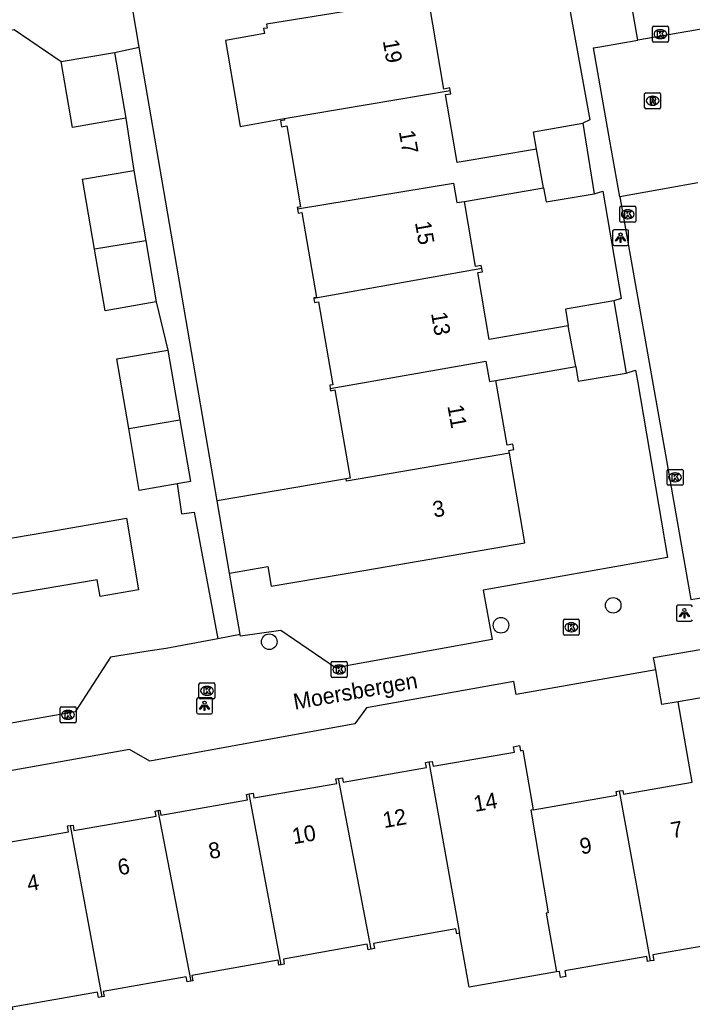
# Model space of a CAD drawing. Extents: x 157793 to 159380, y 380882 to 382313.
# Drawn here: x 158251.9 to 158294, y 381314.3 to 381375.9 of the extents above; entities that cross this region are included whole.
import ezdxf

# ---------------------------------------------------------------- set-up
doc = ezdxf.new("R2010")
doc.units = 0
for name, color, linetype in [('IMGEO_Boom', 7, 'Continuous'), ('IMGEO_Kolk', 7, 'Continuous'), ('IMGEO_Lichtpunt', 7, 'Continuous'), ('IMGEO_Openbare_ruimte_label', 7, 'Continuous'), ('IMGEO_Pand', 7, 'Continuous'), ('IMGEO_Pand_nummerreeks', 7, 'Continuous'), ('IMGEO_Rijbaan_lokaal_open', 7, 'Continuous'), ('IMGEO_Rioolput', 7, 'Continuous'), ('IMGEO_Voetpad_open', 7, 'Continuous')]:
    doc.layers.add(name, color=color, linetype=linetype)

msp = doc.modelspace()

# ---------------------------------------------------------------- linework, layer by layer
at = {"layer": 'IMGEO_Boom'}
for centre in [(158289.085, 381339.173), (158282.049, 381337.924), (158267.523, 381336.888)]:
    msp.add_circle(centre, 0.489, dxfattribs=at)
at = {"layer": 'IMGEO_Kolk'}
for p, q in [((158291.545, 381374.571), (158291.545, 381375.423)), ((158291.62, 381375.497), (158292.472, 381375.497)), ((158292.033, 381375.277), (158292.058, 381375.277)), ((158292.546, 381375.423), (158292.546, 381374.571)), ((158292.472, 381374.497), (158291.62, 381374.497)), ((158292.056, 381374.717), (158292.031, 381374.717)), ((158289.5, 381363.277), (158289.5, 381364.129)), ((158289.575, 381364.203), (158290.427, 381364.203)), ((158289.988, 381363.983), (158290.013, 381363.983)), ((158290.501, 381364.129), (158290.501, 381363.277)), ((158290.011, 381363.423), (158289.986, 381363.423)), ((158290.427, 381363.203), (158289.575, 381363.203)), ((158292.462, 381346.776), (158292.462, 381347.628)), ((158292.537, 381347.702), (158293.389, 381347.702)), ((158292.95, 381347.482), (158292.975, 381347.482)), ((158293.463, 381347.628), (158293.463, 381346.776)), ((158293.389, 381346.702), (158292.537, 381346.702)), ((158292.973, 381346.922), (158292.948, 381346.922)), ((158285.96, 381337.374), (158285.96, 381338.226)), ((158286.035, 381338.3), (158286.887, 381338.3)), ((158286.448, 381338.08), (158286.473, 381338.08)), ((158286.961, 381338.226), (158286.961, 381337.374)), ((158286.471, 381337.52), (158286.446, 381337.52)), ((158286.887, 381337.3), (158286.035, 381337.3)), ((158271.407, 381334.723), (158271.407, 381335.575)), ((158271.482, 381335.649), (158272.334, 381335.649)), ((158272.408, 381335.575), (158272.408, 381334.723)), ((158271.895, 381335.429), (158271.92, 381335.429)), ((158263.188, 381334.312), (158264.04, 381334.312)), ((158272.334, 381334.649), (158271.482, 381334.649)), ((158271.918, 381334.869), (158271.893, 381334.869)), ((158263.113, 381333.386), (158263.113, 381334.238)), ((158263.601, 381334.092), (158263.626, 381334.092)), ((158264.114, 381334.238), (158264.114, 381333.386)), ((158264.04, 381333.312), (158263.188, 381333.312)), ((158263.624, 381333.532), (158263.599, 381333.532)), ((158254.404, 381331.878), (158254.404, 381332.73)), ((158254.479, 381332.804), (158255.331, 381332.804)), ((158254.892, 381332.584), (158254.917, 381332.584)), ((158255.405, 381332.73), (158255.405, 381331.878)), ((158255.331, 381331.804), (158254.479, 381331.804)), ((158254.915, 381332.024), (158254.89, 381332.024))]:
    msp.add_line(p, q, dxfattribs=at)
for points in [[(158291.545, 381374.571), (158291.545, 381375.423)], [(158291.62, 381375.497), (158292.472, 381375.497)], [(158291.866, 381375.197), (158291.989, 381375.197), (158291.989, 381375.046), (158292.119, 381375.197), (158292.283, 381375.197), (158292.137, 381375.046), (158292.29, 381374.797), (158292.138, 381374.797), (158292.053, 381374.961), (158291.989, 381374.894), (158291.989, 381374.797), (158291.866, 381374.797), (158291.866, 381375.197)], [(158292.546, 381375.423), (158292.546, 381374.571)], [(158292.472, 381374.497), (158291.62, 381374.497)], [(158289.5, 381363.277), (158289.5, 381364.129)], [(158289.575, 381364.203), (158290.427, 381364.203)], [(158289.821, 381363.903), (158289.944, 381363.903), (158289.944, 381363.752), (158290.074, 381363.903), (158290.238, 381363.903), (158290.092, 381363.752), (158290.245, 381363.503), (158290.093, 381363.503), (158290.008, 381363.667), (158289.944, 381363.6), (158289.944, 381363.503), (158289.821, 381363.503), (158289.821, 381363.903)], [(158290.501, 381364.129), (158290.501, 381363.277)], [(158290.427, 381363.203), (158289.575, 381363.203)], [(158292.462, 381346.776), (158292.462, 381347.628)], [(158292.537, 381347.702), (158293.389, 381347.702)], [(158292.783, 381347.402), (158292.906, 381347.402), (158292.906, 381347.251), (158293.036, 381347.402), (158293.2, 381347.402), (158293.054, 381347.251), (158293.207, 381347.002), (158293.055, 381347.002), (158292.97, 381347.166), (158292.906, 381347.099), (158292.906, 381347.002), (158292.783, 381347.002), (158292.783, 381347.402)], [(158293.463, 381347.628), (158293.463, 381346.776)], [(158293.389, 381346.702), (158292.537, 381346.702)], [(158285.96, 381337.374), (158285.96, 381338.226)], [(158286.035, 381338.3), (158286.887, 381338.3)], [(158286.281, 381338), (158286.404, 381338), (158286.404, 381337.849), (158286.534, 381338), (158286.698, 381338), (158286.552, 381337.849), (158286.705, 381337.6), (158286.553, 381337.6), (158286.468, 381337.764), (158286.404, 381337.697), (158286.404, 381337.6), (158286.281, 381337.6), (158286.281, 381338)], [(158286.961, 381338.226), (158286.961, 381337.374)], [(158286.887, 381337.3), (158286.035, 381337.3)], [(158271.407, 381334.723), (158271.407, 381335.575)], [(158271.482, 381335.649), (158272.334, 381335.649)], [(158272.408, 381335.575), (158272.408, 381334.723)], [(158271.728, 381335.349), (158271.851, 381335.349), (158271.851, 381335.198), (158271.981, 381335.349), (158272.145, 381335.349), (158271.999, 381335.198), (158272.152, 381334.949), (158272, 381334.949), (158271.915, 381335.113), (158271.851, 381335.046), (158271.851, 381334.949), (158271.728, 381334.949), (158271.728, 381335.349)], [(158263.188, 381334.312), (158264.04, 381334.312)], [(158272.334, 381334.649), (158271.482, 381334.649)], [(158263.113, 381333.386), (158263.113, 381334.238)], [(158263.434, 381334.012), (158263.557, 381334.012), (158263.557, 381333.861), (158263.687, 381334.012), (158263.851, 381334.012), (158263.705, 381333.861), (158263.858, 381333.612), (158263.706, 381333.612), (158263.621, 381333.776), (158263.557, 381333.709), (158263.557, 381333.612), (158263.434, 381333.612), (158263.434, 381334.012)], [(158264.114, 381334.238), (158264.114, 381333.386)], [(158264.04, 381333.312), (158263.188, 381333.312)], [(158254.404, 381331.878), (158254.404, 381332.73)], [(158254.479, 381332.804), (158255.331, 381332.804)], [(158254.725, 381332.504), (158254.848, 381332.504), (158254.848, 381332.353), (158254.978, 381332.504), (158255.142, 381332.504), (158254.996, 381332.353), (158255.149, 381332.104), (158254.997, 381332.104), (158254.912, 381332.268), (158254.848, 381332.201), (158254.848, 381332.104), (158254.725, 381332.104), (158254.725, 381332.504)], [(158255.405, 381332.73), (158255.405, 381331.878)], [(158255.331, 381331.804), (158254.479, 381331.804)]]:
    msp.add_lwpolyline(points, dxfattribs=at)
for centre, start, end in [((158291.622, 381375.421), 91.55205, 178.44795), ((158291.622, 381375.421), 91.55205, 178.44795), ((158292.47, 381375.421), 1.55205, 88.44795), ((158292.47, 381375.421), 1.55205, 88.44795), ((158291.622, 381374.573), 181.55205, 268.44795), ((158291.622, 381374.573), 181.55205, 268.44795), ((158292.47, 381374.573), 271.55205, 358.44795), ((158292.47, 381374.573), 271.55205, 358.44795), ((158289.577, 381364.127), 91.55205, 178.44795), ((158289.577, 381364.127), 91.55205, 178.44795), ((158290.425, 381364.127), 1.55205, 88.44795), ((158290.425, 381364.127), 1.55205, 88.44795), ((158289.577, 381363.279), 181.55205, 268.44795), ((158289.577, 381363.279), 181.55205, 268.44795), ((158290.425, 381363.279), 271.55205, 358.44795), ((158290.425, 381363.279), 271.55205, 358.44795), ((158292.539, 381347.626), 91.55205, 178.44795), ((158292.539, 381347.626), 91.55205, 178.44795), ((158293.387, 381347.626), 1.55205, 88.44795), ((158293.387, 381347.626), 1.55205, 88.44795), ((158292.539, 381346.778), 181.55205, 268.44795), ((158292.539, 381346.778), 181.55205, 268.44795), ((158293.387, 381346.778), 271.55205, 358.44795), ((158293.387, 381346.778), 271.55205, 358.44795), ((158286.037, 381338.224), 91.55205, 178.44795), ((158286.037, 381338.224), 91.55205, 178.44795), ((158286.885, 381338.224), 1.55205, 88.44795), ((158286.885, 381338.224), 1.55205, 88.44795), ((158286.037, 381337.376), 181.55205, 268.44795), ((158286.037, 381337.376), 181.55205, 268.44795), ((158286.885, 381337.376), 271.55205, 358.44795), ((158286.885, 381337.376), 271.55205, 358.44795), ((158271.484, 381335.573), 91.55205, 178.44795), ((158271.484, 381335.573), 91.55205, 178.44795), ((158272.332, 381335.573), 1.55205, 88.44795), ((158272.332, 381335.573), 1.55205, 88.44795), ((158263.19, 381334.236), 91.55205, 178.44795), ((158263.19, 381334.236), 91.55205, 178.44795), ((158264.038, 381334.236), 1.55205, 88.44795), ((158264.038, 381334.236), 1.55205, 88.44795), ((158271.484, 381334.725), 181.55205, 268.44795), ((158271.484, 381334.725), 181.55205, 268.44795), ((158272.332, 381334.725), 271.55205, 358.44795), ((158272.332, 381334.725), 271.55205, 358.44795), ((158263.19, 381333.388), 181.55205, 268.44795), ((158263.19, 381333.388), 181.55205, 268.44795), ((158264.038, 381333.388), 271.55205, 358.44795), ((158264.038, 381333.388), 271.55205, 358.44795), ((158254.481, 381332.728), 91.55205, 178.44795), ((158254.481, 381332.728), 91.55205, 178.44795), ((158255.329, 381332.728), 1.55205, 88.44795), ((158255.329, 381332.728), 1.55205, 88.44795), ((158254.481, 381331.88), 181.55205, 268.44795), ((158254.481, 381331.88), 181.55205, 268.44795), ((158255.329, 381331.88), 271.55205, 358.44795), ((158255.329, 381331.88), 271.55205, 358.44795)]:
    msp.add_arc(centre, 0.0765, start, end, dxfattribs=at)
for centre, major_axis, ratio, start_param, end_param in [((158292.032, 381374.997), (-0.387, 0.002), 0.722429, 4.712389, 7.853982), ((158292.057, 381374.997), (-0.39, 0.002), 0.717154, 1.570796, 4.712389), ((158289.987, 381363.703), (-0.387, 0.002), 0.722429, 4.712389, 7.853982), ((158290.012, 381363.703), (-0.39, 0.002), 0.717154, 1.570796, 4.712389), ((158292.949, 381347.202), (-0.387, 0.002), 0.722429, 4.712389, 7.853982), ((158292.974, 381347.202), (-0.39, 0.002), 0.717154, 1.570796, 4.712389), ((158286.447, 381337.8), (-0.387, 0.002), 0.722429, 4.712389, 7.853982), ((158286.472, 381337.8), (-0.39, 0.002), 0.717154, 1.570796, 4.712389), ((158271.894, 381335.149), (-0.387, 0.002), 0.722429, 4.712389, 7.853982), ((158271.919, 381335.149), (-0.39, 0.002), 0.717154, 1.570796, 4.712389), ((158263.6, 381333.812), (-0.387, 0.002), 0.722429, 4.712389, 7.853982), ((158263.625, 381333.812), (-0.39, 0.002), 0.717154, 1.570796, 4.712389), ((158254.891, 381332.304), (-0.387, 0.002), 0.722429, 4.712389, 7.853982), ((158254.916, 381332.304), (-0.39, 0.002), 0.717154, 1.570796, 4.712389)]:
    msp.add_ellipse(centre, major_axis=major_axis, ratio=ratio, start_param=start_param, end_param=end_param, dxfattribs=at)
at = {"layer": 'IMGEO_Lichtpunt'}
for p, q in [((158289.048, 381362.635), (158289.048, 381361.828)), ((158289.048, 381362.635), (158289.048, 381361.828)), ((158289.95, 381362.73), (158289.142, 381362.73)), ((158289.95, 381362.73), (158289.142, 381362.73)), ((158290.044, 381361.828), (158290.044, 381362.635)), ((158290.044, 381361.828), (158290.044, 381362.635)), ((158289.142, 381361.734), (158289.95, 381361.734)), ((158289.142, 381361.734), (158289.95, 381361.734)), ((158293.051, 381339.079), (158293.051, 381338.272)), ((158293.051, 381339.079), (158293.051, 381338.272)), ((158293.953, 381339.174), (158293.145, 381339.174)), ((158293.953, 381339.174), (158293.145, 381339.174)), ((158293.145, 381338.178), (158293.953, 381338.178)), ((158293.145, 381338.178), (158293.953, 381338.178)), ((158262.966, 381333.272), (158262.966, 381332.465)), ((158262.966, 381333.272), (158262.966, 381332.465)), ((158263.868, 381333.367), (158263.06, 381333.367)), ((158263.868, 381333.367), (158263.06, 381333.367)), ((158263.962, 381332.465), (158263.962, 381333.272)), ((158263.962, 381332.465), (158263.962, 381333.272)), ((158263.06, 381332.371), (158263.868, 381332.371)), ((158263.06, 381332.371), (158263.868, 381332.371))]:
    msp.add_line(p, q, dxfattribs=at)
for points in [[(158289.422, 381362.299), (158289.461, 381362.271), (158289.273, 381362.009), (158289.235, 381362.036), (158289.422, 381362.299)], [(158289.524, 381362.251), (158289.571, 381362.251), (158289.571, 381361.929), (158289.524, 381361.929), (158289.524, 381362.251)], [(158289.634, 381362.271), (158289.672, 381362.298), (158289.859, 381362.036), (158289.82, 381362.008), (158289.634, 381362.271)], [(158293.425, 381338.743), (158293.464, 381338.715), (158293.276, 381338.453), (158293.238, 381338.48), (158293.425, 381338.743)], [(158293.527, 381338.695), (158293.574, 381338.695), (158293.574, 381338.373), (158293.527, 381338.373), (158293.527, 381338.695)], [(158293.637, 381338.715), (158293.675, 381338.742), (158293.862, 381338.48), (158293.823, 381338.452), (158293.637, 381338.715)], [(158263.34, 381332.936), (158263.379, 381332.908), (158263.191, 381332.646), (158263.153, 381332.673), (158263.34, 381332.936)], [(158263.442, 381332.888), (158263.489, 381332.888), (158263.489, 381332.566), (158263.442, 381332.566), (158263.442, 381332.888)], [(158263.552, 381332.908), (158263.59, 381332.935), (158263.777, 381332.673), (158263.738, 381332.645), (158263.552, 381332.908)]]:
    msp.add_lwpolyline(points, dxfattribs=at)
for centre in [(158289.547, 381362.433), (158293.55, 381338.877), (158263.465, 381333.07)]:
    msp.add_circle(centre, 0.0994, dxfattribs=at)
for centre, start, end in [((158289.142, 381362.635), 90, 180), ((158289.142, 381362.635), 90, 180), ((158289.95, 381362.635), 0, 90), ((158289.95, 381362.635), 0, 90), ((158289.142, 381361.828), 180, 270), ((158289.142, 381361.828), 180, 270), ((158289.95, 381361.828), 270, 0), ((158289.95, 381361.828), 270, 360), ((158293.145, 381339.079), 90, 180), ((158293.145, 381339.079), 90, 180), ((158293.953, 381339.079), 0, 90), ((158293.953, 381339.079), 0, 90), ((158293.145, 381338.272), 180, 270), ((158293.145, 381338.272), 180, 270), ((158293.953, 381338.272), 270, 0), ((158293.953, 381338.272), 270, 360), ((158263.06, 381333.272), 90, 180), ((158263.06, 381333.272), 90, 180), ((158263.868, 381333.272), 0, 90), ((158263.868, 381333.272), 0, 90), ((158263.06, 381332.465), 180, 270), ((158263.06, 381332.465), 180, 270), ((158263.868, 381332.465), 270, 0), ((158263.868, 381332.465), 270, 360)]:
    msp.add_arc(centre, 0.0946, start, end, dxfattribs=at)
at = {"layer": 'IMGEO_Pand'}
for points in [[(158278.872, 381371.462), (158278.844, 381371.624), (158278.467, 381371.559), (158277.538, 381376.983), (158277.946, 381377.053), (158277.896, 381377.349), (158277.487, 381377.282), (158267.347, 381375.618), (158267.387, 381375.382), (158267.164, 381375.344), (158267.214, 381375.051), (158264.769, 381374.594), (158265.697, 381369.207), (158268.462, 381369.707)], [(158254.472, 381373.276), (158257.824, 381373.85)], [(158257.824, 381373.85), (158258.531, 381369.725)], [(158258.531, 381369.725), (158255.179, 381369.151), (158254.472, 381373.276)], [(158268.462, 381369.707), (158278.872, 381371.462)], [(158284.274, 381367.79), (158279.311, 381366.94), (158278.58, 381371.208), (158278.906, 381371.264), (158278.872, 381371.462)], [(158268.462, 381369.707), (158268.48, 381369.601), (158268.217, 381369.556), (158268.279, 381369.192), (158268.616, 381369.25), (158269.486, 381364.172), (158269.267, 381364.135), (158269.283, 381364.039)], [(158284.274, 381367.79), (158284.09, 381368.869), (158287.18, 381369.409)], [(158287.18, 381369.409), (158287.898, 381364.993)], [(158284.722, 381365.362), (158284.274, 381367.79)], [(158256.568, 381361.506), (158255.816, 381365.894), (158259.02, 381366.443)], [(158259.02, 381366.443), (158259.773, 381362.045)], [(158269.283, 381364.039), (158279.064, 381365.653), (158279.286, 381364.431), (158279.759, 381364.512)], [(158279.759, 381364.512), (158284.722, 381365.362)], [(158284.722, 381365.362), (158284.874, 381364.475), (158287.898, 381364.993)], [(158280.844, 381360.31), (158280.813, 381360.488), (158280.459, 381360.428), (158279.759, 381364.512)], [(158269.283, 381364.039), (158269.33, 381363.77), (158269.572, 381363.811), (158270.484, 381358.487), (158270.309, 381358.457), (158270.315, 381358.42)], [(158259.773, 381362.045), (158256.568, 381361.506)], [(158259.773, 381362.045), (158260.432, 381358.202)], [(158260.432, 381358.202), (158257.228, 381357.653), (158256.568, 381361.506)], [(158280.844, 381360.31), (158270.315, 381358.42)], [(158286.27, 381356.695), (158281.307, 381355.845), (158280.588, 381360.042), (158280.881, 381360.092), (158280.844, 381360.31)], [(158270.315, 381358.42), (158270.359, 381358.165), (158270.612, 381358.208), (158271.503, 381353.006), (158271.312, 381352.973), (158271.347, 381352.769)], [(158289.127, 381358.273), (158286.089, 381357.752), (158286.27, 381356.695)], [(158289.127, 381358.273), (158289.903, 381353.744)], [(158286.735, 381354.143), (158286.27, 381356.695)], [(158258.706, 381350.262), (158257.958, 381354.625), (158261.162, 381355.174)], [(158261.162, 381355.174), (158261.91, 381350.81)], [(158271.347, 381352.769), (158281.093, 381354.487), (158281.324, 381353.215), (158281.73, 381353.285)], [(158281.73, 381353.285), (158286.735, 381354.143)], [(158286.735, 381354.143), (158286.891, 381353.228), (158289.903, 381353.744)], [(158271.347, 381352.769), (158271.37, 381352.634), (158271.642, 381352.681), (158272.589, 381347.154), (158272.341, 381347.111)], [(158282.576, 381348.713), (158282.546, 381348.888), (158282.846, 381348.94), (158282.788, 381349.277), (158282.427, 381349.215), (158281.73, 381353.285)], [(158258.706, 381350.262), (158261.91, 381350.81)], [(158261.91, 381350.81), (158262.574, 381346.933), (158261.752, 381346.792)], [(158261.752, 381346.792), (158259.37, 381346.384), (158258.706, 381350.262)], [(158265.02, 381341.188), (158267.425, 381341.6), (158267.636, 381340.369), (158273.57, 381341.386), (158283.538, 381343.094), (158282.576, 381348.713)], [(158282.576, 381348.713), (158272.366, 381346.963), (158272.341, 381347.111)], [(158272.341, 381347.111), (158269.186, 381346.571), (158264.257, 381345.726)], [(158265.02, 381341.188), (158264.257, 381345.726)], [(158250.422, 381343.239), (158253.634, 381343.789), (158258.562, 381344.633), (158259.33, 381340.151), (158256.912, 381339.737), (158256.734, 381340.781), (158250.818, 381339.768), (158251.253, 381337.23), (158241.347, 381335.533), (158240.461, 381340.709), (158240.359, 381341.305)], [(158291.752, 381335.12), (158291.616, 381335.891), (158296.129, 381336.684), (158296.275, 381335.856)], [(158293.155, 381333.129), (158292.133, 381332.95), (158291.752, 381335.12)], [(158289.471, 381327.527), (158289.68, 381327.564), (158289.722, 381327.328), (158294.041, 381328.087), (158293.155, 381333.129)], [(158295.708, 381333.559), (158293.155, 381333.129)], [(158277.522, 381329.348), (158277.738, 381329.386), (158277.793, 381329.076), (158282.89, 381329.971), (158282.831, 381330.307), (158283.209, 381330.374), (158283.266, 381330.052), (158283.416, 381330.078), (158284.072, 381326.342)], [(158271.871, 381328.32), (158272.103, 381328.361), (158272.154, 381328.075), (158277.371, 381328.991), (158277.315, 381329.312), (158277.522, 381329.348)], [(158277.522, 381329.348), (158279.452, 381318.601)], [(158266.263, 381327.345), (158266.501, 381327.387), (158266.553, 381327.094), (158271.753, 381328.007), (158271.703, 381328.291), (158271.871, 381328.32)], [(158273.9, 381317.604), (158271.871, 381328.32)], [(158284.072, 381326.342), (158289.304, 381327.26), (158289.263, 381327.491), (158289.471, 381327.527)], [(158291.418, 381316.866), (158289.471, 381327.527)], [(158260.537, 381326.296), (158260.664, 381326.318), (158260.718, 381326.008), (158266.155, 381326.963), (158266.093, 381327.315), (158266.263, 381327.345)], [(158268.257, 381316.618), (158266.263, 381327.345)], [(158255.041, 381325.361), (158255.215, 381325.392), (158255.277, 381325.039), (158260.424, 381325.943), (158260.368, 381326.266), (158260.537, 381326.296)], [(158260.537, 381326.296), (158262.613, 381315.599)], [(158284.072, 381326.342), (158283.922, 381326.316), (158285.008, 381319.879), (158284.889, 381319.858), (158285.535, 381316.177)], [(158249.287, 381324.31), (158249.419, 381324.334), (158249.475, 381324.015), (158254.936, 381324.974), (158254.873, 381325.332), (158255.041, 381325.361)], [(158255.041, 381325.361), (158257.029, 381314.614)], [(158279.452, 381318.601), (158279.274, 381318.57), (158279.22, 381318.875), (158274.052, 381317.967), (158274.11, 381317.641), (158273.9, 381317.604)], [(158285.535, 381316.177), (158280.06, 381315.215), (158279.452, 381318.601)], [(158273.9, 381317.604), (158273.726, 381317.573), (158273.667, 381317.909), (158268.407, 381316.985), (158268.465, 381316.655), (158268.257, 381316.618)], [(158297.23, 381317.86), (158296.952, 381317.811), (158296.889, 381318.174), (158291.571, 381317.24), (158291.63, 381316.903), (158291.418, 381316.866)], [(158291.418, 381316.866), (158291.239, 381316.834), (158291.184, 381317.147), (158286.062, 381316.247), (158286.125, 381315.888), (158285.785, 381315.828), (158285.718, 381316.209), (158285.535, 381316.177)], [(158268.257, 381316.618), (158268.129, 381316.596), (158268.074, 381316.907), (158262.669, 381315.958), (158262.729, 381315.619), (158262.613, 381315.599)], [(158262.613, 381315.599), (158262.365, 381315.555), (158262.311, 381315.865), (158257.116, 381314.952), (158257.171, 381314.639), (158257.029, 381314.614)], [(158257.029, 381314.614), (158256.817, 381314.577), (158256.758, 381314.913), (158251.408, 381313.973), (158251.466, 381313.639), (158251.244, 381313.6)]]:
    msp.add_lwpolyline(points, dxfattribs=at)
at = {"layer": 'IMGEO_Rijbaan_lokaal_open'}
for points in [[(158310.078, 381375.134), (158295.815, 381372.584), (158295.325, 381375.445), (158290.639, 381374.631)], [(158289.501, 381364.801), (158288.882, 381368.304), (158287.851, 381374.139), (158288.244, 381374.208), (158290.639, 381374.631)], [(158294.386, 381365.682), (158289.501, 381364.801)], [(158289.501, 381364.801), (158292.36, 381348.61), (158293.963, 381339.532), (158294.471, 381339.624), (158304.679, 381341.468), (158305.407, 381341.6), (158307.74, 381342.076)]]:
    msp.add_lwpolyline(points, dxfattribs=at)
at = {"layer": 'IMGEO_Rioolput'}
for p, q in [((158291.057, 381370.397), (158291.057, 381371.249)), ((158291.132, 381371.323), (158291.984, 381371.323)), ((158292.058, 381371.249), (158292.058, 381370.397)), ((158291.545, 381371.103), (158291.57, 381371.103)), ((158291.984, 381370.323), (158291.132, 381370.323)), ((158291.568, 381370.543), (158291.543, 381370.543))]:
    msp.add_line(p, q, dxfattribs=at)
for points in [[(158291.057, 381370.397), (158291.057, 381371.249)], [(158291.132, 381371.323), (158291.984, 381371.323)], [(158292.058, 381371.249), (158292.058, 381370.397)], [(158291.646, 381371.021), (158291.394, 381371.023), (158291.394, 381370.623)], [(158291.394, 381370.623), (158291.518, 381370.623), (158291.518, 381370.785), (158291.529, 381370.785)], [(158291.572, 381370.942), (158291.518, 381370.942), (158291.518, 381370.861)], [(158291.518, 381370.861), (158291.57, 381370.861)], [(158291.576, 381370.756), (158291.647, 381370.623), (158291.787, 381370.623), (158291.722, 381370.749)], [(158291.984, 381370.323), (158291.132, 381370.323)]]:
    msp.add_lwpolyline(points, dxfattribs=at)
for centre, radius, start, end in [((158291.134, 381371.247), 0.0765, 91.55205, 178.44795), ((158291.134, 381371.247), 0.0765, 91.55205, 178.44795), ((158291.982, 381371.247), 0.0765, 1.55205, 88.44795), ((158291.982, 381371.247), 0.0765, 1.55205, 88.44795), ((158291.528, 381370.732), 0.0533, 26.02933, 88.69889), ((158291.554, 381371.05), 0.19, 274.7715, 282.96867), ((158291.578, 381370.846), 0.0964, 77.00612, 93.18647), ((158291.592, 381370.903), 0.0378, 276.66336, 79.67722), ((158291.645, 381370.911), 0.109, 350.36119, 89.41601), ((158291.643, 381370.911), 0.112, 277.58423, 350.98172), ((158291.627, 381370.696), 0.108, 29.51342, 73.79051), ((158291.134, 381370.399), 0.0765, 181.55205, 268.44795), ((158291.134, 381370.399), 0.0765, 181.55205, 268.44795), ((158291.982, 381370.399), 0.0765, 271.55205, 358.44795), ((158291.982, 381370.399), 0.0765, 271.55205, 358.44795)]:
    msp.add_arc(centre, radius, start, end, dxfattribs=at)
for centre, major_axis, ratio, start_param, end_param in [((158291.544, 381370.823), (-0.387, 0.002), 0.722429, 4.712389, 7.853982), ((158291.569, 381370.823), (-0.39, 0.002), 0.717154, 1.570796, 4.712389)]:
    msp.add_ellipse(centre, major_axis=major_axis, ratio=ratio, start_param=start_param, end_param=end_param, dxfattribs=at)
at = {"layer": 'IMGEO_Voetpad_open'}
for points in [[(158259.367, 381374.176), (158258.944, 381376.643), (158262.173, 381377.196), (158262.7, 381378.123), (158263.952, 381380.027), (158282.963, 381383.41)], [(158282.963, 381383.41), (158285.225, 381382.888), (158287.624, 381369.635), (158287.18, 381369.409)], [(158290.639, 381374.631), (158289.774, 381379.531)], [(158231.253, 381370.242), (158238.503, 381371.519), (158238.281, 381372.789), (158251.516, 381375.302), (158254.472, 381373.276)], [(158257.824, 381373.85), (158259.367, 381374.176)], [(158264.257, 381345.726), (158259.654, 381372.498), (158259.367, 381374.176)], [(158258.531, 381369.725), (158259.02, 381366.443)], [(158287.898, 381364.993), (158288.439, 381365.142), (158289.587, 381358.414), (158289.127, 381358.273)], [(158260.432, 381358.202), (158261.162, 381355.174)], [(158289.903, 381353.744), (158290.482, 381353.927), (158290.615, 381353.248), (158292.495, 381342.165), (158280.934, 381340.116), (158281.505, 381337.034), (158271.671, 381335.251), (158268.251, 381337.589), (158265.718, 381337.239), (158265.701, 381337.335)], [(158261.752, 381346.792), (158262.027, 381344.905), (158262.805, 381345.019), (158264.302, 381337.072)], [(158265.701, 381337.335), (158265.02, 381341.188)], [(158264.302, 381337.072), (158261.06, 381336.461), (158260.06, 381336.322), (158257.567, 381335.911), (158255.357, 381332.495), (158236.352, 381329.132), (158236.084, 381329.113)], [(158265.701, 381337.335), (158264.302, 381337.072)], [(158291.752, 381335.12), (158282.992, 381333.574), (158282.852, 381334.393), (158273.626, 381332.738), (158272.887, 381331.748), (158260.032, 381329.406), (158258.767, 381330.125), (158236.064, 381326.083)]]:
    msp.add_lwpolyline(points, dxfattribs=at)

# ---------------------------------------------------------------- texts
at = {"layer": 'IMGEO_Openbare_ruimte_label'}
msp.add_text('Moersbergen', height=1, rotation=10.01793, dxfattribs=at).set_placement((158269.122, 381332.62))
at = {"layer": 'IMGEO_Pand_nummerreeks'}
for s, rotation, p in [('19', 280.03801, (158274.632, 381374.585)), ('17', 280.03801, (158275.641, 381368.887)), ('15', 280.03801, (158276.65, 381363.189)), ('13', 280.04009, (158277.658, 381357.491)), ('11', 280.04009, (158278.686, 381351.681)), ('3', 9.72309, (158277.856, 381344.677)), ('14', 10.10698, (158280.423, 381326.213)), ('12', 10.10969, (158274.729, 381325.197)), ('7', 10.05154, (158292.788, 381324.556)), ('10', 10.10969, (158269.045, 381324.184)), ('9', 10.05154, (158287.078, 381323.544)), ('8', 10.10969, (158263.808, 381323.251)), ('6', 10.10969, (158258.113, 381322.234)), ('4', 10.10969, (158252.422, 381321.221))]:
    msp.add_text(s, height=1, rotation=rotation, dxfattribs=at).set_placement(p)

doc.saveas('drawing.dxf')
